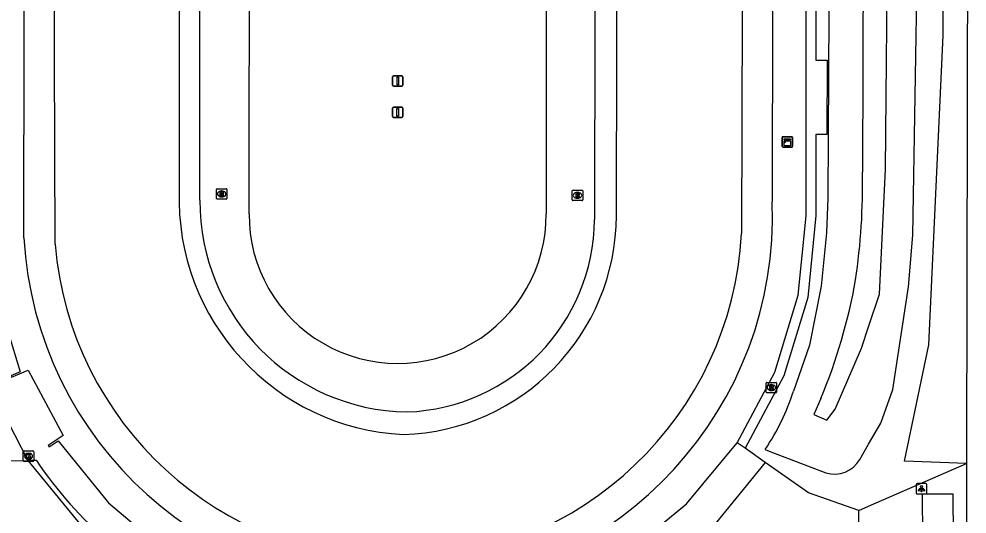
# Model space of a CAD drawing. Extents: x 160203 to 161526, y 379529 to 381797.
# Drawn here: x 160918.7 to 161009.4, y 380595.6 to 380643 of the extents above; entities that cross this region are included whole.
import ezdxf

# ---------------------------------------------------------------- set-up
doc = ezdxf.new("R2010")
doc.units = 0
for name, color, linetype in [('IMGEO_Gemengd_bos', 7, 'Continuous'), ('IMGEO_Groenvoorziening', 7, 'Continuous'), ('IMGEO_Kast', 7, 'Continuous'), ('IMGEO_Kolk', 7, 'Continuous'), ('IMGEO_Lichtpunt', 7, 'Continuous'), ('IMGEO_Pand', 7, 'Continuous'), ('IMGEO_Rijbaan_lokaal_gesloten', 7, 'Continuous'), ('IMGEO_Rioolput', 7, 'Continuous'), ('IMGEO_Terreindeel_gesloten', 7, 'Continuous'), ('IMGEO_Vlaggenmast', 7, 'Continuous'), ('IMGEO_Voetpad_gesloten', 7, 'Continuous'), ('IMGEO_Voetpad_open', 7, 'Continuous')]:
    doc.layers.add(name, color=color, linetype=linetype)

msp = doc.modelspace()

# ---------------------------------------------------------------- linework, layer by layer
at = {"layer": 'IMGEO_Gemengd_bos'}
for points in [[(161009.381, 380788.705), (161009.427, 380750), (161009.55, 380701.014), (161009.358, 380600.795), (161009.357, 380600.463)], [(161009.357, 380600.463), (161003.452, 380600.701), (161005.769, 380611.817), (161007.142, 380641.41), (161006.878, 380693.571), (161007.073, 380699.584), (161007.69, 380703.273), (161007.235, 380707.303), (161005.481, 380712.438), (161005.416, 380715.558), (161006.52, 380720.109), (161007.243, 380727.584), (161007.13, 380750.108), (161005.629, 380757.747), (161002.579, 380763.966), (160990.678, 380779.107), (160994.322, 380787.754)]]:
    msp.add_lwpolyline(points, dxfattribs=at)
at = {"layer": 'IMGEO_Groenvoorziening'}
for points in [[(160999.16, 380600.874), (161000, 380602.318), (161001.164, 380604.32), (161002.321, 380607.557), (161003.825, 380617.389), (161004.231, 380622.325), (161004.676, 380649.009), (161004.718, 380740.187), (161004.324, 380745.507), (161003.633, 380750), (161002.052, 380754.992), (161000, 380759.347), (160999.348, 380760.731), (160996.886, 380764.641), (160994.321, 380768.374), (160990.475, 380772.552), (160988.632, 380774.252), (160986.895, 380775.853), (160981.907, 380779.509), (160977.819, 380782.252), (160975.991, 380783.268), (160972.741, 380784.639), (160968.133, 380785.883)], [(160995.444, 380606.707), (160994.763, 380605.148), (160996.017, 380604.609), (160996.809, 380605.659), (160999.314, 380611.5), (161000, 380613.543), (161001.053, 380616.679), (161001.637, 380628.644), (161001.832, 380652.714), (161001.506, 380741.241)], [(160996.525, 380702.81), (160996.101, 380625.885), (160995.981, 380622.528), (160995.473, 380617.427), (160994.356, 380611.806), (160992.825, 380607.408)], [(160999.651, 380699.563), (160999.421, 380628.352)], [(160990.109, 380601.817), (160990.66, 380601.604), (160995.916, 380599.569)]]:
    msp.add_lwpolyline(points, dxfattribs=at)
for centre, radius, start, end in [((160937.236, 380627.149), 62.197, 351.57852, 1.10833), ((160945.809, 380627.391), 53.773, 337.37744, 349.98532), ((160971.641, 380614.244), 22.26, 326.06462, 342.11621), ((160996.707, 380602.287), 2.831, 253.77629, 330.0517)]:
    msp.add_arc(centre, radius, start, end, dxfattribs=at)
at = {"layer": 'IMGEO_Kast'}
for p, q in [((160991.735, 380630.812), (160991.735, 380631.653)), ((160991.735, 380631.653), (160991.735, 380630.812)), ((160991.81, 380631.737), (160992.651, 380631.737)), ((160992.651, 380631.737), (160991.81, 380631.737)), ((160992.735, 380631.662), (160992.735, 380630.821)), ((160992.735, 380630.821), (160992.735, 380631.662)), ((160992.66, 380630.737), (160991.819, 380630.737)), ((160991.819, 380630.737), (160992.66, 380630.737))]:
    msp.add_line(p, q, dxfattribs=at)
for points in [[(160991.93, 380631.527), (160992.53, 380631.527), (160992.53, 380631.442), (160991.93, 380631.442), (160991.93, 380631.527)], [(160991.93, 380631.352), (160992.53, 380631.352), (160992.53, 380630.863), (160991.93, 380630.863), (160991.93, 380631.352)]]:
    msp.add_lwpolyline(points, dxfattribs=at)
msp.add_circle((160992.014, 380631.201), 0.0377, dxfattribs=at)
for centre, start, end in [((160991.813, 380631.659), 92.4484, 184.28452), ((160991.813, 380631.659), 92.4484, 184.28452), ((160992.657, 380631.659), 2.4484, 94.28452), ((160992.657, 380631.659), 2.4484, 94.28452), ((160991.813, 380630.815), 182.4484, 274.28452), ((160991.813, 380630.815), 182.4484, 274.28452), ((160992.657, 380630.815), 272.4484, 4.28452), ((160992.657, 380630.815), 272.4484, 4.28452)]:
    msp.add_arc(centre, 0.0779, start, end, dxfattribs=at)
at = {"layer": 'IMGEO_Kolk'}
for p, q in [((160919.225, 380601.678), (160920.077, 380601.678)), ((160919.15, 380600.752), (160919.15, 380601.604)), ((160919.661, 380600.898), (160919.636, 380600.898)), ((160919.638, 380601.458), (160919.663, 380601.458)), ((160920.151, 380601.604), (160920.151, 380600.752)), ((160920.077, 380600.678), (160919.225, 380600.678))]:
    msp.add_line(p, q, dxfattribs=at)
for points in [[(160919.225, 380601.678), (160920.077, 380601.678)], [(160919.15, 380600.752), (160919.15, 380601.604)], [(160919.471, 380601.378), (160919.594, 380601.378), (160919.594, 380601.227), (160919.724, 380601.378), (160919.888, 380601.378), (160919.742, 380601.227), (160919.895, 380600.978), (160919.743, 380600.978), (160919.658, 380601.142), (160919.594, 380601.075), (160919.594, 380600.978), (160919.471, 380600.978), (160919.471, 380601.378)], [(160920.151, 380601.604), (160920.151, 380600.752)], [(160920.077, 380600.678), (160919.225, 380600.678)]]:
    msp.add_lwpolyline(points, dxfattribs=at)
for centre, start, end in [((160919.227, 380601.602), 91.55205, 178.44795), ((160919.227, 380601.602), 91.55205, 178.44795), ((160920.075, 380601.602), 1.55205, 88.44795), ((160920.075, 380601.602), 1.55205, 88.44795), ((160919.227, 380600.754), 181.55205, 268.44795), ((160919.227, 380600.754), 181.55205, 268.44795), ((160920.075, 380600.754), 271.55205, 358.44795), ((160920.075, 380600.754), 271.55205, 358.44795)]:
    msp.add_arc(centre, 0.0765, start, end, dxfattribs=at)
for centre, major_axis, ratio, start_param, end_param in [((160919.637, 380601.178), (-0.387, 0.002), 0.722429, 4.712389, 7.853982), ((160919.662, 380601.178), (-0.39, 0.002), 0.717154, 1.570796, 4.712389)]:
    msp.add_ellipse(centre, major_axis=major_axis, ratio=ratio, start_param=start_param, end_param=end_param, dxfattribs=at)
at = {"layer": 'IMGEO_Lichtpunt'}
for p, q in [((161004.566, 380598.462), (161004.566, 380597.655)), ((161004.566, 380598.462), (161004.566, 380597.655)), ((161005.468, 380598.557), (161004.66, 380598.557)), ((161005.468, 380598.557), (161004.66, 380598.557)), ((161005.562, 380597.655), (161005.562, 380598.462)), ((161005.562, 380597.655), (161005.562, 380598.462)), ((161004.66, 380597.561), (161005.468, 380597.561)), ((161004.66, 380597.561), (161005.468, 380597.561))]:
    msp.add_line(p, q, dxfattribs=at)
for points in [[(161004.94, 380598.126), (161004.979, 380598.098), (161004.791, 380597.836), (161004.753, 380597.863), (161004.94, 380598.126)], [(161005.042, 380598.078), (161005.089, 380598.078), (161005.089, 380597.756), (161005.042, 380597.756), (161005.042, 380598.078)], [(161005.152, 380598.098), (161005.19, 380598.125), (161005.377, 380597.863), (161005.338, 380597.835), (161005.152, 380598.098)]]:
    msp.add_lwpolyline(points, dxfattribs=at)
msp.add_circle((161005.065, 380598.26), 0.0994, dxfattribs=at)
for centre, start, end in [((161004.66, 380598.462), 90, 180), ((161004.66, 380598.462), 90, 180), ((161005.468, 380598.462), 0, 90), ((161005.468, 380598.462), 0, 90), ((161004.66, 380597.655), 180, 270), ((161004.66, 380597.655), 180, 270), ((161005.468, 380597.655), 270, 0), ((161005.468, 380597.655), 270, 360)]:
    msp.add_arc(centre, 0.0946, start, end, dxfattribs=at)
at = {"layer": 'IMGEO_Pand'}
for points in [[(160990.963, 380738.534), (160990.792, 380625.496)], [(160919.208, 380622.07), (160919.331, 380701.034), (160919.185, 380733.077)], [(160987.428, 380602.451), (160991.05, 380609.221), (160993.275, 380616.564), (160994.044, 380624.174), (160994.04, 380631.809), (160994.099, 380699.851)], [(160917.675, 380613.141), (160918.852, 380609.238), (160917.976, 380608.87), (160918.036, 380608.73), (160919.619, 380609.396), (160922.955, 380603.158), (160921.532, 380602.199), (160921.619, 380602.065), (160922.476, 380602.64), (160927.305, 380596.718), (160933.215, 380591.735), (160939.964, 380588.118), (160947.286, 380585.857), (160954.895, 380585.118), (160962.732, 380585.93), (160962.211, 380588.671), (160968.83, 380590.633), (160974.901, 380593.899), (160976.46, 380591.593), (160982.575, 380596.626), (160987.428, 380602.451)]]:
    msp.add_lwpolyline(points, dxfattribs=at)
msp.add_arc((160954.983, 380624.14), 35.835, 183.31119, 2.16897, dxfattribs=at)
at = {"layer": 'IMGEO_Rijbaan_lokaal_gesloten'}
for points in [[(160914.265, 380613.131), (160915.838, 380608.044), (160919.587, 380600.766)], [(160874.167, 380608.087), (160875.292, 380608.09), (160875.246, 380603.896), (160875.237, 380600.792), (160883.249, 380600.705), (160919.587, 380600.766)]]:
    msp.add_lwpolyline(points, dxfattribs=at)
at = {"layer": 'IMGEO_Rioolput'}
for p, q in [((160937.633, 380625.836), (160937.633, 380626.688)), ((160937.708, 380626.762), (160938.56, 380626.762)), ((160938.121, 380626.542), (160938.146, 380626.542)), ((160938.634, 380626.688), (160938.634, 380625.836)), ((160971.661, 380625.696), (160971.661, 380626.548)), ((160971.736, 380626.622), (160972.588, 380626.622)), ((160972.149, 380626.402), (160972.174, 380626.402)), ((160972.662, 380626.548), (160972.662, 380625.696)), ((160938.56, 380625.762), (160937.708, 380625.762)), ((160938.144, 380625.982), (160938.119, 380625.982)), ((160972.588, 380625.622), (160971.736, 380625.622)), ((160972.172, 380625.842), (160972.147, 380625.842)), ((160990.205, 380607.313), (160990.205, 380608.165)), ((160990.28, 380608.239), (160991.132, 380608.239)), ((160990.693, 380608.019), (160990.718, 380608.019)), ((160991.206, 380608.165), (160991.206, 380607.313)), ((160991.132, 380607.239), (160990.28, 380607.239)), ((160990.716, 380607.459), (160990.691, 380607.459))]:
    msp.add_line(p, q, dxfattribs=at)
for points in [[(160937.633, 380625.836), (160937.633, 380626.688)], [(160937.708, 380626.762), (160938.56, 380626.762)], [(160938.222, 380626.46), (160937.97, 380626.462), (160937.97, 380626.062)], [(160937.97, 380626.062), (160938.094, 380626.062), (160938.094, 380626.224), (160938.105, 380626.224)], [(160938.148, 380626.381), (160938.094, 380626.381), (160938.094, 380626.3)], [(160938.094, 380626.3), (160938.146, 380626.3)], [(160938.152, 380626.195), (160938.223, 380626.062), (160938.363, 380626.062), (160938.298, 380626.188)], [(160938.634, 380626.688), (160938.634, 380625.836)], [(160971.661, 380625.696), (160971.661, 380626.548)], [(160971.736, 380626.622), (160972.588, 380626.622)], [(160972.25, 380626.32), (160971.998, 380626.322), (160971.998, 380625.922)], [(160972.176, 380626.241), (160972.122, 380626.241), (160972.122, 380626.16)], [(160972.122, 380626.16), (160972.174, 380626.16)], [(160972.662, 380626.548), (160972.662, 380625.696)], [(160938.56, 380625.762), (160937.708, 380625.762)], [(160972.588, 380625.622), (160971.736, 380625.622)], [(160971.998, 380625.922), (160972.122, 380625.922), (160972.122, 380626.084), (160972.133, 380626.084)], [(160972.18, 380626.055), (160972.251, 380625.922), (160972.391, 380625.922), (160972.326, 380626.048)], [(160990.205, 380607.313), (160990.205, 380608.165)], [(160990.28, 380608.239), (160991.132, 380608.239)], [(160991.206, 380608.165), (160991.206, 380607.313)], [(160991.132, 380607.239), (160990.28, 380607.239)], [(160990.794, 380607.937), (160990.542, 380607.939), (160990.542, 380607.539)], [(160990.542, 380607.539), (160990.666, 380607.539), (160990.666, 380607.701), (160990.677, 380607.701)], [(160990.72, 380607.858), (160990.666, 380607.858), (160990.666, 380607.777)], [(160990.666, 380607.777), (160990.718, 380607.777)], [(160990.724, 380607.672), (160990.795, 380607.539), (160990.935, 380607.539), (160990.87, 380607.665)]]:
    msp.add_lwpolyline(points, dxfattribs=at)
for centre, radius, start, end in [((160937.71, 380626.686), 0.0765, 91.55205, 178.44795), ((160937.71, 380626.686), 0.0765, 91.55205, 178.44795), ((160938.104, 380626.171), 0.0533, 26.02933, 88.69889), ((160938.13, 380626.489), 0.19, 274.7715, 282.96867), ((160938.154, 380626.285), 0.0964, 77.00612, 93.18647), ((160938.168, 380626.342), 0.0378, 276.66336, 79.67722), ((160938.221, 380626.35), 0.109, 350.36119, 89.41601), ((160938.219, 380626.35), 0.112, 277.58423, 350.98172), ((160938.203, 380626.135), 0.108, 29.51342, 73.79051), ((160938.558, 380626.686), 0.0765, 1.55205, 88.44795), ((160938.558, 380626.686), 0.0765, 1.55205, 88.44795), ((160971.738, 380626.546), 0.0765, 91.55205, 178.44795), ((160971.738, 380626.546), 0.0765, 91.55205, 178.44795), ((160972.158, 380626.349), 0.19, 274.7715, 282.96867), ((160972.182, 380626.145), 0.0964, 77.00612, 93.18647), ((160972.196, 380626.202), 0.0378, 276.66336, 79.67722), ((160972.249, 380626.21), 0.109, 350.36119, 89.41601), ((160972.247, 380626.21), 0.112, 277.58423, 350.98172), ((160972.586, 380626.546), 0.0765, 1.55205, 88.44795), ((160972.586, 380626.546), 0.0765, 1.55205, 88.44795), ((160937.71, 380625.838), 0.0765, 181.55205, 268.44795), ((160937.71, 380625.838), 0.0765, 181.55205, 268.44795), ((160938.558, 380625.838), 0.0765, 271.55205, 358.44795), ((160938.558, 380625.838), 0.0765, 271.55205, 358.44795), ((160971.738, 380625.698), 0.0765, 181.55205, 268.44795), ((160971.738, 380625.698), 0.0765, 181.55205, 268.44795), ((160972.132, 380626.031), 0.0533, 26.02933, 88.69889), ((160972.231, 380625.995), 0.108, 29.51342, 73.79051), ((160972.586, 380625.698), 0.0765, 271.55205, 358.44795), ((160972.586, 380625.698), 0.0765, 271.55205, 358.44795), ((160990.282, 380608.163), 0.0765, 91.55205, 178.44795), ((160990.282, 380608.163), 0.0765, 91.55205, 178.44795), ((160991.13, 380608.163), 0.0765, 1.55205, 88.44795), ((160991.13, 380608.163), 0.0765, 1.55205, 88.44795), ((160990.282, 380607.315), 0.0765, 181.55205, 268.44795), ((160990.282, 380607.315), 0.0765, 181.55205, 268.44795), ((160990.676, 380607.648), 0.0533, 26.02933, 88.69889), ((160990.702, 380607.966), 0.19, 274.7715, 282.96867), ((160990.726, 380607.762), 0.0964, 77.00612, 93.18647), ((160990.74, 380607.819), 0.0378, 276.66336, 79.67722), ((160990.793, 380607.827), 0.109, 350.36119, 89.41601), ((160990.791, 380607.827), 0.112, 277.58423, 350.98172), ((160990.775, 380607.612), 0.108, 29.51342, 73.79051), ((160991.13, 380607.315), 0.0765, 271.55205, 358.44795), ((160991.13, 380607.315), 0.0765, 271.55205, 358.44795)]:
    msp.add_arc(centre, radius, start, end, dxfattribs=at)
for centre, major_axis, ratio, start_param, end_param in [((160938.12, 380626.262), (-0.387, 0.002), 0.722429, 4.712389, 7.853982), ((160938.145, 380626.262), (-0.39, 0.002), 0.717154, 1.570796, 4.712389), ((160972.148, 380626.122), (-0.387, 0.002), 0.722429, 4.712389, 7.853982), ((160972.173, 380626.122), (-0.39, 0.002), 0.717154, 1.570796, 4.712389), ((160990.692, 380607.739), (-0.387, 0.002), 0.722429, 4.712389, 7.853982), ((160990.717, 380607.739), (-0.39, 0.002), 0.717154, 1.570796, 4.712389)]:
    msp.add_ellipse(centre, major_axis=major_axis, ratio=ratio, start_param=start_param, end_param=end_param, dxfattribs=at)
at = {"layer": 'IMGEO_Terreindeel_gesloten'}
for points in [[(160988.19, 380740.01), (160987.857, 380622.464)], [(160934.18, 380738.995), (160934.04, 380702.066), (160934.073, 380626.579)], [(160973.989, 380738.701), (160973.794, 380623.828)], [(160922.19, 380621.454), (160921.922, 380702.829), (160921.951, 380738.375)], [(160936.056, 380625.658), (160936.085, 380738.193)], [(160940.751, 380624.361), (160940.89, 380737.705)], [(160969.164, 380737.621), (160969.168, 380624.366)], [(160975.892, 380624.187), (160976.13, 380737.012)]]:
    msp.add_lwpolyline(points, dxfattribs=at)
for centre, radius, start, end in [((160956.64, 380625.8), 22.58, 178.02297, 267.14255), ((160956.164, 380625.515), 20.108, 179.59199, 269.1436), ((160954.96, 380624.26), 14.209, 179.59223, 0.42793), ((160954.858, 380624.272), 21.034, 271.7878, 359.76803), ((160955.226, 380623.966), 18.568, 271.96538, 359.57293), ((160954.858, 380624.259), 33.048, 270.52266, 356.88671), ((160955.06, 380624.197), 32.985, 184.76944, 270.17112)]:
    msp.add_arc(centre, radius, start, end, dxfattribs=at)
at = {"layer": 'IMGEO_Vlaggenmast'}
for p, q in [((160954.48, 380636.668), (160954.48, 380637.468)), ((160954.48, 380637.468), (160954.48, 380636.668)), ((160954.58, 380637.568), (160955.37, 380637.568)), ((160955.37, 380637.568), (160954.58, 380637.568)), ((160955.47, 380637.468), (160955.47, 380636.668)), ((160955.47, 380636.668), (160955.47, 380637.468)), ((160955.37, 380636.568), (160954.58, 380636.568)), ((160954.58, 380636.568), (160955.37, 380636.568)), ((160954.476, 380633.663), (160954.476, 380634.463)), ((160954.476, 380634.463), (160954.476, 380633.663)), ((160954.576, 380634.563), (160955.366, 380634.563)), ((160955.366, 380634.563), (160954.576, 380634.563)), ((160955.466, 380634.463), (160955.466, 380633.663)), ((160955.466, 380633.663), (160955.466, 380634.463)), ((160955.366, 380633.563), (160954.576, 380633.563)), ((160954.576, 380633.563), (160955.366, 380633.563))]:
    msp.add_line(p, q, dxfattribs=at)
for points in [[(160954.9, 380637.443), (160955.05, 380637.443), (160955.05, 380636.693), (160954.9, 380636.693), (160954.9, 380637.443)], [(160954.896, 380634.438), (160955.046, 380634.438), (160955.046, 380633.688), (160954.896, 380633.688), (160954.896, 380634.438)]]:
    msp.add_lwpolyline(points, dxfattribs=at)
for centre, start, end in [((160954.58, 380637.468), 90, 180), ((160954.58, 380637.468), 90, 180), ((160955.37, 380637.468), 0, 90), ((160955.37, 380637.468), 360, 90), ((160954.58, 380636.668), 180, 270), ((160954.58, 380636.668), 180, 270), ((160955.37, 380636.668), 270, 0), ((160955.37, 380636.668), 270, 0), ((160954.576, 380634.463), 90, 180), ((160954.576, 380634.463), 90, 180), ((160955.366, 380634.463), 0, 90), ((160955.366, 380634.463), 360, 90), ((160954.576, 380633.663), 180, 270), ((160954.576, 380633.663), 180, 270), ((160955.366, 380633.663), 270, 0), ((160955.366, 380633.663), 270, 0)]:
    msp.add_arc(centre, 0.1, start, end, dxfattribs=at)
at = {"layer": 'IMGEO_Voetpad_gesloten'}
for points in [[(160988.201, 380601.929), (160987.428, 380602.451)], [(160990.105, 380600.587), (160988.201, 380601.929)], [(160920.41, 380600.768), (160919.587, 380600.766)], [(160919.587, 380600.766), (160924.931, 380594.225), (160931.383, 380588.911), (160938.698, 380585.072), (160946.698, 380582.595), (160954.976, 380581.783), (160963.2, 380582.575), (160965.031, 380583.094), (160968.811, 380584.166)], [(160990.105, 380600.587), (160984.903, 380594.189), (160978.123, 380588.849), (160978.011, 380588.782), (160977.781, 380588.644)], [(160999.062, 380595.993), (161000, 380596.4), (161009.357, 380600.463)], [(161009.357, 380600.463), (161009.355, 380590.18)], [(161005.154, 380593.467), (161008.113, 380593.501), (161008.084, 380597.558), (161005.145, 380597.544), (161005.154, 380593.467)], [(160999.085, 380586.28), (160999.079, 380588.766), (160999.062, 380595.993)]]:
    msp.add_lwpolyline(points, dxfattribs=at)
msp.add_arc((160953.687, 380623.245), 40.157, 214.03688, 244.08166, dxfattribs=at)
at = {"layer": 'IMGEO_Voetpad_open'}
for points in [[(160994.975, 380692.556), (160994.968, 380669.398), (160996.06, 380669.42), (160996.057, 380662.309), (160994.958, 380662.3), (160994.964, 380639.058), (160996.051, 380639.064), (160996.024, 380631.948), (160994.961, 380631.948), (160994.948, 380624.188), (160994.179, 380616.364), (160991.893, 380608.853), (160988.201, 380601.929)], [(160999.062, 380595.993), (160994.263, 380597.657), (160990.105, 380600.587)]]:
    msp.add_lwpolyline(points, dxfattribs=at)

doc.saveas('drawing.dxf')
